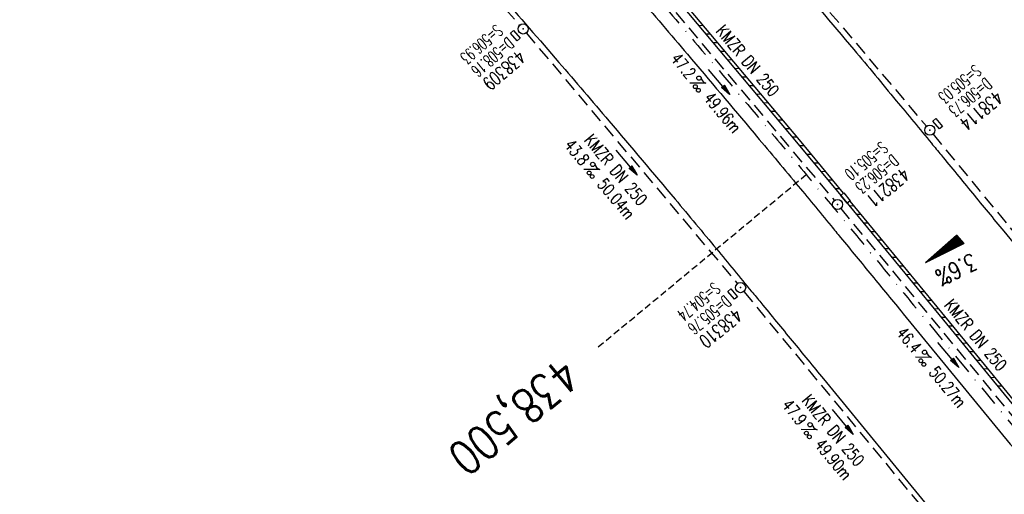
# Model space of a CAD drawing. Extents: x 459406 to 461721, y 413308 to 423218.
# Tile 269 of 276: x 459757 to 459903, y 422572 to 422643. Entities that reach past the tile are written whole.
import ezdxf
from ezdxf.enums import TextEntityAlignment as Align

# ---------------------------------------------------------------- set-up
doc = ezdxf.new("R2010")
doc.units = 0
doc.header["$LTSCALE"] = 2
doc.header["$MEASUREMENT"] = 0
for name, pattern in [('AUSGEZOGEN', [0]), ('GESTRICH-X2', [1.5, 1, -0.5]), ('GESTRICHELT', [0.75, 0.5, -0.25]), ('STRICHPT-X3', [3, 1.5, -0.75, 0, -0.75])]:
    doc.linetypes.add(name, pattern=pattern)
doc.layers.get('0').update_dxf_attribs({"linetype": 'AUSGEZOGEN'})
for name, color, linetype in [('ACHSE', 1, 'STRICHPT-X3'), ('FBR', 8, 'CONTINUOUS'), ('GEF', 7, 'AUSGEZOGEN'), ('HEKTOM', 1, 'GESTRICHELT'), ('KANAL', 7, 'GESTRICH-X2'), ('PFEIL', 7, 'CONTINUOUS'), ('RINNE', 200, 'CONTINUOUS'), ('SCHACHTNR', 6, 'CONTINUOUS'), ('SCHSYMBOL', 7, 'AUSGEZOGEN'), ('TEXTO', 4, 'CONTINUOUS'), ('TEXTU', 4, 'CONTINUOUS')]:
    doc.layers.add(name, color=color, linetype=linetype)
doc.styles.add('ROMANS', font='romans.shx', dxfattribs={"width": 0.8})

# ---------------------------------------------------------------- blocks, each defined once
blk = doc.blocks.new('GST')
at = {"color": 0}
blk.add_circle((0, 0), 0.75, dxfattribs=at)
blk.add_point((0, 0), dxfattribs=at)
blk = doc.blocks.new('13')
blk.add_lwpolyline([(0.76, 1.22), (-0.75, 1.22), (-0.75, 1.8), (0.76, 1.8)], close=True)
at = {"rotation": 180}
blk.add_blockref('GST', (0, 0), dxfattribs=at)
blk = doc.blocks.new('17')
blk.add_lwpolyline([(-0.76, -1.22), (0.75, -1.22), (0.75, -1.8), (-0.76, -1.8)], close=True)
blk.add_blockref('GST', (0, 0))
blk = doc.blocks.new('PROM')
blk.add_line((1.57, 1.82), (0.02, 0.02))
for centre, radius in [((0.32, 1.51), 0.317), ((0.94, 0.29), 0.283), ((1.64, 0.29), 0.283)]:
    blk.add_circle(centre, radius)
blk.add_arc((0.99, 2.68), 1.03, 239.1414, 303.3549)
blk = doc.blocks.new('PFEIL2')
at = {"color": 0}
for p, q in [((0.88, 0), (-2.4, -0.01)), ((0.88, -0.27), (0.88, 0.28)), ((0.88, 0.28), (2.43, 0.01)), ((0.91, 0.27), (0.88, 0.26)), ((0.97, 0.26), (0.88, 0.25)), ((1.02, 0.25), (0.88, 0.23)), ((1.07, 0.24), (0.88, 0.21)), ((1.13, 0.23), (0.88, 0.19)), ((1.18, 0.22), (0.88, 0.17)), ((1.24, 0.21), (0.88, 0.15)), ((1.29, 0.21), (0.88, 0.14)), ((1.34, 0.2), (0.88, 0.12)), ((1.4, 0.19), (0.88, 0.1)), ((1.45, 0.18), (0.88, 0.08)), ((1.51, 0.17), (0.88, 0.06)), ((1.56, 0.16), (0.88, 0.04)), ((1.61, 0.15), (0.88, 0.02)), ((1.67, 0.14), (0.88, 0.01)), ((1.72, 0.13), (0.88, -0.01)), ((1.78, 0.12), (0.88, -0.03)), ((1.83, 0.11), (0.88, -0.05)), ((1.88, 0.1), (0.88, -0.07)), ((1.94, 0.09), (0.88, -0.09)), ((2.05, 0.08), (0.88, -0.12)), ((1.99, 0.08), (0.88, -0.11)), ((2.1, 0.07), (0.88, -0.14)), ((2.15, 0.06), (0.88, -0.16)), ((2.21, 0.05), (0.88, -0.18)), ((2.26, 0.04), (0.88, -0.2)), ((2.32, 0.03), (0.88, -0.22)), ((2.37, 0.02), (0.88, -0.23)), ((2.42, 0.01), (0.88, -0.25)), ((2.43, 0.01), (0.88, -0.27))]:
    blk.add_line(p, q, dxfattribs=at)
blk = doc.blocks.new('*X8')
at = {"color": 0}
for p, q in [((725.83, 193.84), (727.44, 195.45)), ((725.83, 193.85), (727.43, 195.45)), ((725.83, 193.86), (727.42, 195.45)), ((725.83, 193.87), (727.41, 195.45)), ((725.83, 193.88), (727.4, 195.45)), ((725.83, 193.89), (727.39, 195.45)), ((725.83, 193.9), (727.38, 195.45)), ((725.83, 193.91), (727.37, 195.45)), ((725.83, 193.91), (727.37, 195.45)), ((725.83, 193.92), (727.36, 195.45)), ((725.83, 193.93), (727.35, 195.45)), ((725.83, 193.94), (727.34, 195.45)), ((725.83, 193.95), (727.33, 195.45)), ((725.83, 193.96), (727.32, 195.45)), ((725.83, 193.97), (727.31, 195.45)), ((725.83, 193.98), (727.3, 195.45)), ((725.83, 193.99), (727.29, 195.45)), ((725.83, 193.99), (727.29, 195.45)), ((725.83, 194), (727.28, 195.45)), ((725.83, 194.01), (727.27, 195.45)), ((725.83, 194.02), (727.26, 195.45)), ((725.83, 194.03), (727.25, 195.45)), ((725.83, 194.04), (727.24, 195.45)), ((725.83, 194.05), (727.23, 195.45)), ((725.83, 194.06), (727.22, 195.45)), ((725.83, 194.06), (727.21, 195.45)), ((725.83, 194.07), (727.21, 195.45)), ((725.83, 194.08), (727.2, 195.45)), ((725.83, 194.09), (727.19, 195.45)), ((725.83, 194.1), (727.18, 195.45)), ((725.83, 194.11), (727.17, 195.45)), ((725.83, 194.12), (727.16, 195.45)), ((725.83, 194.13), (727.15, 195.45)), ((725.83, 194.14), (727.14, 195.45)), ((725.83, 194.14), (727.14, 195.45)), ((725.83, 194.15), (727.13, 195.45)), ((725.83, 194.16), (727.12, 195.45)), ((725.83, 194.17), (727.11, 195.45)), ((725.83, 194.18), (727.1, 195.45)), ((725.83, 194.19), (727.09, 195.45)), ((725.83, 194.2), (727.08, 195.45)), ((725.83, 194.21), (727.07, 195.45)), ((725.83, 194.21), (727.06, 195.45)), ((725.83, 194.22), (727.06, 195.45)), ((725.83, 194.23), (727.05, 195.45)), ((725.83, 194.24), (727.04, 195.45)), ((725.83, 194.25), (727.03, 195.45)), ((725.83, 194.26), (727.02, 195.45)), ((725.83, 194.27), (727.01, 195.45)), ((725.83, 194.28), (727, 195.45)), ((725.83, 194.29), (726.99, 195.45)), ((725.83, 194.29), (726.99, 195.45)), ((725.83, 194.3), (726.98, 195.45)), ((725.83, 194.31), (726.97, 195.45)), ((725.83, 194.32), (726.96, 195.45)), ((725.83, 194.33), (726.95, 195.45)), ((725.83, 194.34), (726.94, 195.45)), ((725.83, 194.35), (726.93, 195.45)), ((725.83, 194.36), (726.92, 195.45)), ((725.83, 194.37), (726.91, 195.45)), ((725.83, 194.37), (726.91, 195.45)), ((725.83, 194.38), (726.9, 195.45)), ((725.83, 194.39), (726.89, 195.45)), ((725.83, 194.4), (726.88, 195.45)), ((725.83, 194.41), (726.87, 195.45)), ((725.83, 194.42), (726.86, 195.45)), ((725.83, 194.43), (726.85, 195.45)), ((725.83, 194.44), (726.84, 195.45)), ((725.83, 194.44), (726.83, 195.45)), ((725.83, 194.45), (726.83, 195.45)), ((725.83, 194.46), (726.82, 195.45)), ((725.83, 194.47), (726.81, 195.45)), ((725.83, 194.48), (726.8, 195.45)), ((725.83, 194.49), (726.79, 195.45)), ((725.83, 194.5), (726.78, 195.45)), ((725.83, 194.51), (726.77, 195.45)), ((725.83, 194.52), (726.76, 195.45)), ((725.83, 194.52), (726.76, 195.45)), ((725.83, 194.53), (726.75, 195.45)), ((725.83, 194.54), (726.74, 195.45)), ((725.83, 194.55), (726.73, 195.45)), ((725.83, 194.56), (726.72, 195.45)), ((725.83, 194.57), (726.71, 195.45)), ((725.83, 194.58), (726.7, 195.45)), ((725.83, 194.59), (726.69, 195.45)), ((725.83, 194.59), (726.68, 195.45)), ((725.83, 194.6), (726.68, 195.45)), ((725.83, 194.61), (726.67, 195.45)), ((725.83, 194.62), (726.66, 195.45)), ((725.83, 194.63), (726.65, 195.45)), ((725.83, 194.64), (726.64, 195.45)), ((725.83, 194.65), (726.63, 195.45)), ((725.83, 194.66), (726.62, 195.45)), ((725.83, 194.67), (726.61, 195.45)), ((725.83, 194.67), (726.61, 195.45)), ((725.83, 194.68), (726.6, 195.45)), ((725.83, 194.69), (726.59, 195.45)), ((725.83, 194.7), (726.58, 195.45)), ((725.83, 194.71), (726.57, 195.45)), ((725.83, 194.72), (726.56, 195.45)), ((725.83, 194.73), (726.55, 195.45)), ((725.83, 194.74), (726.54, 195.45)), ((725.83, 194.75), (726.53, 195.45)), ((725.83, 194.75), (726.53, 195.45)), ((725.83, 194.76), (726.52, 195.45)), ((725.83, 194.77), (726.51, 195.45)), ((725.83, 194.78), (726.5, 195.45)), ((725.83, 194.79), (726.49, 195.45)), ((725.83, 194.8), (726.48, 195.45)), ((725.83, 194.81), (726.47, 195.45)), ((725.83, 194.82), (726.46, 195.45)), ((725.83, 194.82), (726.45, 195.45)), ((725.83, 194.83), (726.45, 195.45)), ((725.83, 194.84), (726.44, 195.45)), ((725.83, 194.85), (726.43, 195.45)), ((725.83, 194.86), (726.42, 195.45)), ((725.83, 194.87), (726.41, 195.45)), ((725.83, 194.88), (726.4, 195.45)), ((725.83, 194.89), (726.39, 195.45)), ((725.83, 194.9), (726.38, 195.45)), ((725.83, 194.9), (726.38, 195.45)), ((725.83, 194.91), (726.37, 195.45)), ((725.83, 194.92), (726.36, 195.45)), ((725.83, 194.93), (726.35, 195.45)), ((725.83, 194.94), (726.34, 195.45)), ((725.83, 194.95), (726.33, 195.45)), ((725.83, 194.96), (726.32, 195.45)), ((725.83, 194.97), (726.31, 195.45)), ((725.83, 194.98), (726.3, 195.45)), ((725.83, 194.98), (726.3, 195.45)), ((725.83, 194.99), (726.29, 195.45)), ((725.83, 195), (726.28, 195.45)), ((725.83, 195.01), (726.27, 195.45)), ((725.83, 195.02), (726.26, 195.45)), ((725.83, 195.03), (726.25, 195.45)), ((725.83, 195.04), (726.24, 195.45)), ((725.83, 195.05), (726.23, 195.45)), ((725.83, 195.05), (726.22, 195.45)), ((725.83, 195.06), (726.22, 195.45)), ((725.83, 195.07), (726.21, 195.45)), ((725.83, 195.08), (726.2, 195.45)), ((725.83, 195.09), (726.19, 195.45)), ((725.83, 195.1), (726.18, 195.45)), ((725.83, 195.11), (726.17, 195.45)), ((725.83, 195.12), (726.16, 195.45)), ((725.83, 195.13), (726.15, 195.45)), ((725.83, 195.13), (726.15, 195.45)), ((725.83, 195.14), (726.14, 195.45)), ((725.83, 195.15), (726.13, 195.45)), ((725.83, 195.16), (726.12, 195.45)), ((725.83, 195.17), (726.11, 195.45)), ((725.83, 195.18), (726.1, 195.45)), ((725.83, 195.19), (726.09, 195.45)), ((725.83, 195.2), (726.08, 195.45)), ((725.83, 195.2), (726.07, 195.45)), ((725.83, 195.21), (726.07, 195.45)), ((725.83, 195.22), (726.06, 195.45)), ((725.83, 195.23), (726.05, 195.45)), ((725.83, 195.24), (726.04, 195.45)), ((725.83, 195.25), (726.03, 195.45)), ((725.83, 195.26), (726.02, 195.45)), ((725.83, 195.27), (726.01, 195.45)), ((725.83, 195.28), (726, 195.45)), ((725.83, 195.28), (726, 195.45)), ((725.83, 195.29), (725.99, 195.45)), ((725.83, 195.3), (725.98, 195.45)), ((725.83, 195.31), (725.97, 195.45)), ((725.83, 195.32), (725.96, 195.45)), ((725.83, 195.33), (725.95, 195.45)), ((725.83, 195.34), (725.94, 195.45)), ((725.83, 195.35), (725.93, 195.45)), ((725.83, 195.36), (725.92, 195.45)), ((725.83, 195.36), (725.92, 195.45)), ((725.83, 195.37), (725.91, 195.45)), ((725.83, 195.38), (725.9, 195.45)), ((725.83, 195.39), (725.89, 195.45)), ((725.83, 195.4), (725.88, 195.45)), ((725.83, 195.41), (725.87, 195.45)), ((725.83, 195.42), (725.86, 195.45)), ((725.83, 195.43), (725.85, 195.45)), ((725.83, 195.43), (725.84, 195.45)), ((725.83, 195.44), (725.84, 195.45)), ((725.83, 193.83), (727.43, 195.43)), ((725.83, 193.82), (727.43, 195.42)), ((725.83, 193.81), (727.43, 195.41)), ((725.83, 193.8), (727.42, 195.4)), ((725.83, 193.79), (727.42, 195.38)), ((725.83, 193.78), (727.42, 195.37)), ((725.83, 193.77), (727.41, 195.36)), ((725.83, 193.76), (727.41, 195.35)), ((725.83, 193.76), (727.41, 195.34)), ((725.83, 193.75), (727.4, 195.32)), ((725.83, 193.74), (727.4, 195.31)), ((725.83, 193.73), (727.4, 195.3)), ((725.83, 193.72), (727.4, 195.29)), ((725.83, 193.71), (727.39, 195.28)), ((725.83, 193.7), (727.39, 195.26)), ((725.83, 193.69), (727.39, 195.25)), ((725.83, 193.68), (727.38, 195.24)), ((725.83, 193.68), (727.38, 195.23)), ((725.83, 193.67), (727.38, 195.22)), ((725.83, 193.66), (727.37, 195.2)), ((725.83, 193.65), (727.37, 195.19)), ((725.83, 193.64), (727.37, 195.18)), ((725.83, 193.63), (727.36, 195.17)), ((725.83, 193.62), (727.36, 195.16)), ((725.83, 193.61), (727.36, 195.14)), ((725.83, 193.61), (727.35, 195.13)), ((725.83, 193.6), (727.35, 195.12)), ((725.83, 193.59), (727.35, 195.11)), ((725.83, 193.58), (727.34, 195.1)), ((725.83, 193.57), (727.34, 195.08)), ((725.83, 193.56), (727.34, 195.07)), ((725.83, 193.55), (727.34, 195.06)), ((725.83, 193.54), (727.33, 195.05)), ((725.83, 193.53), (727.33, 195.04)), ((725.83, 193.53), (727.33, 195.02)), ((725.83, 193.52), (727.32, 195.01)), ((725.83, 193.51), (727.32, 195)), ((725.83, 193.5), (727.32, 194.99)), ((725.83, 193.49), (727.31, 194.98)), ((725.83, 193.48), (727.31, 194.96)), ((725.83, 193.47), (727.31, 194.95)), ((725.83, 193.46), (727.3, 194.94)), ((725.83, 193.45), (727.3, 194.93)), ((725.83, 193.45), (727.3, 194.92)), ((725.83, 193.44), (727.29, 194.91)), ((725.83, 193.43), (727.29, 194.89)), ((725.83, 193.42), (727.29, 194.88)), ((725.83, 193.41), (727.29, 194.87)), ((725.83, 193.4), (727.28, 194.86)), ((725.83, 193.39), (727.28, 194.85)), ((725.83, 193.38), (727.28, 194.83)), ((725.83, 193.38), (727.27, 194.82)), ((725.83, 193.37), (727.27, 194.81)), ((725.83, 193.36), (727.27, 194.8)), ((725.83, 193.35), (727.26, 194.79)), ((725.83, 193.34), (727.26, 194.77)), ((725.83, 193.33), (727.26, 194.76)), ((725.83, 193.32), (727.25, 194.75)), ((725.83, 193.31), (727.25, 194.74)), ((725.83, 193.3), (727.25, 194.73)), ((725.83, 193.3), (727.24, 194.71)), ((725.83, 193.29), (727.24, 194.7)), ((725.83, 193.28), (727.24, 194.69)), ((725.83, 193.27), (727.23, 194.68)), ((725.83, 193.26), (727.23, 194.67)), ((725.83, 193.25), (727.23, 194.65)), ((725.83, 193.24), (727.23, 194.64)), ((725.83, 193.23), (727.22, 194.63)), ((725.83, 193.22), (727.22, 194.62)), ((725.83, 193.22), (727.22, 194.61)), ((725.83, 193.21), (727.21, 194.59)), ((725.83, 193.2), (727.21, 194.58)), ((725.83, 193.19), (727.21, 194.57)), ((725.83, 193.18), (727.2, 194.56)), ((725.83, 193.17), (727.2, 194.55)), ((725.83, 193.16), (727.2, 194.53)), ((725.83, 193.15), (727.19, 194.52)), ((725.83, 193.15), (727.19, 194.51)), ((725.83, 193.14), (727.19, 194.5)), ((725.83, 193.13), (727.18, 194.49)), ((725.83, 193.12), (727.18, 194.47)), ((725.83, 193.11), (727.18, 194.46)), ((725.83, 193.1), (727.17, 194.45)), ((725.83, 193.09), (727.17, 194.44)), ((725.83, 193.08), (727.17, 194.43)), ((725.83, 193.07), (727.17, 194.41)), ((725.83, 193.07), (727.16, 194.4)), ((725.83, 193.06), (727.16, 194.39)), ((725.83, 193.05), (727.16, 194.38)), ((725.83, 193.04), (727.15, 194.37)), ((725.83, 193.03), (727.15, 194.35)), ((725.83, 193.02), (727.15, 194.34)), ((725.83, 193.01), (727.14, 194.33)), ((725.83, 193), (727.14, 194.32)), ((725.83, 193), (727.14, 194.31)), ((725.83, 192.99), (727.13, 194.29)), ((725.83, 192.98), (727.13, 194.28)), ((725.83, 192.97), (727.13, 194.27)), ((725.83, 192.96), (727.12, 194.26)), ((725.83, 192.95), (727.12, 194.25)), ((725.83, 192.94), (727.12, 194.23)), ((725.83, 192.93), (727.11, 194.22)), ((725.83, 192.92), (727.11, 194.21)), ((725.83, 192.92), (727.11, 194.2)), ((725.83, 192.91), (727.11, 194.19)), ((725.83, 192.9), (727.1, 194.17)), ((725.83, 192.89), (727.1, 194.16)), ((725.83, 192.88), (727.1, 194.15)), ((725.83, 192.87), (727.09, 194.14)), ((725.83, 192.86), (727.09, 194.13)), ((725.83, 192.85), (727.09, 194.11)), ((725.83, 192.84), (727.08, 194.1)), ((725.83, 192.84), (727.08, 194.09)), ((725.83, 192.83), (727.08, 194.08)), ((725.83, 192.82), (727.07, 194.07)), ((725.83, 192.81), (727.07, 194.05)), ((725.83, 192.8), (727.07, 194.04)), ((725.83, 192.79), (727.06, 194.03)), ((725.83, 192.78), (727.06, 194.02)), ((725.83, 192.77), (727.06, 194.01)), ((725.83, 192.77), (727.05, 193.99)), ((725.83, 192.76), (727.05, 193.98)), ((725.83, 192.75), (727.05, 193.97)), ((725.83, 192.74), (727.05, 193.96)), ((725.83, 192.73), (727.04, 193.95)), ((725.83, 192.72), (727.04, 193.93)), ((725.83, 192.71), (727.04, 193.92)), ((725.83, 192.7), (727.03, 193.91)), ((725.83, 192.69), (727.03, 193.9)), ((725.83, 192.69), (727.03, 193.89)), ((725.83, 192.68), (727.02, 193.87)), ((725.83, 192.67), (727.02, 193.86)), ((725.83, 192.66), (727.02, 193.85)), ((725.83, 192.65), (727.01, 193.84)), ((725.83, 192.64), (727.01, 193.83)), ((725.83, 192.63), (727.01, 193.81)), ((725.83, 192.62), (727, 193.8)), ((725.83, 192.62), (727, 193.79)), ((725.83, 192.61), (727, 193.78)), ((725.83, 192.6), (726.99, 193.77)), ((725.83, 192.59), (726.99, 193.75)), ((725.83, 192.58), (726.99, 193.74)), ((725.83, 192.57), (726.99, 193.73)), ((725.83, 192.56), (726.98, 193.72)), ((725.83, 192.55), (726.98, 193.71)), ((725.83, 192.54), (726.98, 193.69)), ((725.83, 192.54), (726.97, 193.68)), ((725.83, 192.53), (726.97, 193.67)), ((725.83, 192.52), (726.97, 193.66)), ((725.83, 192.51), (726.96, 193.65)), ((725.83, 192.5), (726.96, 193.63)), ((725.83, 192.49), (726.96, 193.62)), ((725.83, 192.48), (726.95, 193.61)), ((725.83, 192.47), (726.95, 193.6)), ((725.83, 192.46), (726.95, 193.59)), ((725.83, 192.46), (726.94, 193.57)), ((725.83, 192.45), (726.94, 193.56)), ((725.83, 192.44), (726.94, 193.55)), ((725.83, 192.43), (726.94, 193.54)), ((725.83, 192.42), (726.93, 193.53)), ((725.83, 192.41), (726.93, 193.51)), ((725.83, 192.4), (726.93, 193.5)), ((725.83, 192.39), (726.92, 193.49)), ((725.83, 192.39), (726.92, 193.48)), ((725.83, 192.38), (726.92, 193.47)), ((725.83, 192.37), (726.91, 193.45)), ((725.83, 192.36), (726.91, 193.44)), ((725.83, 192.35), (726.91, 193.43)), ((725.83, 192.34), (726.9, 193.42)), ((725.83, 192.33), (726.9, 193.41)), ((725.83, 192.32), (726.9, 193.39)), ((725.83, 192.31), (726.89, 193.38)), ((725.83, 192.31), (726.89, 193.37)), ((725.83, 192.3), (726.89, 193.36)), ((725.83, 192.29), (726.88, 193.35)), ((725.83, 192.28), (726.88, 193.33)), ((725.83, 192.27), (726.88, 193.32)), ((725.83, 192.26), (726.88, 193.31)), ((725.83, 192.25), (726.87, 193.3)), ((725.83, 192.24), (726.87, 193.29)), ((725.83, 192.24), (726.87, 193.27)), ((725.83, 192.23), (726.86, 193.26)), ((725.83, 192.22), (726.86, 193.25)), ((725.83, 192.21), (726.86, 193.24)), ((725.83, 192.2), (726.85, 193.23)), ((725.83, 192.19), (726.85, 193.21)), ((725.83, 192.18), (726.85, 193.2)), ((725.83, 192.17), (726.84, 193.19)), ((725.83, 192.16), (726.84, 193.18)), ((725.83, 192.16), (726.84, 193.17)), ((725.83, 192.15), (726.83, 193.15)), ((725.83, 192.14), (726.83, 193.14)), ((725.83, 192.13), (726.83, 193.13)), ((725.83, 192.12), (726.82, 193.12)), ((725.83, 192.11), (726.82, 193.11)), ((725.83, 192.1), (726.82, 193.09)), ((725.83, 192.09), (726.82, 193.08)), ((725.83, 192.08), (726.81, 193.07)), ((725.83, 192.08), (726.81, 193.06)), ((725.83, 192.07), (726.81, 193.05)), ((725.83, 192.06), (726.8, 193.03)), ((725.83, 192.05), (726.8, 193.02)), ((725.83, 192.04), (726.8, 193.01)), ((725.83, 192.03), (726.79, 193)), ((725.83, 192.02), (726.79, 192.99)), ((725.83, 192.01), (726.79, 192.97)), ((725.83, 192.01), (726.78, 192.96)), ((725.83, 192), (726.78, 192.95)), ((725.83, 191.99), (726.78, 192.94)), ((725.83, 191.98), (726.77, 192.93)), ((725.83, 191.97), (726.77, 192.91)), ((725.83, 191.96), (726.77, 192.9)), ((725.83, 191.95), (726.76, 192.89)), ((725.83, 191.94), (726.76, 192.88)), ((725.83, 191.93), (726.76, 192.87)), ((725.83, 191.93), (726.76, 192.85)), ((725.83, 191.92), (726.75, 192.84)), ((725.83, 191.91), (726.75, 192.83)), ((725.83, 191.9), (726.75, 192.82)), ((725.83, 191.89), (726.74, 192.81)), ((725.83, 191.88), (726.74, 192.79)), ((725.83, 191.87), (726.74, 192.78)), ((725.83, 191.86), (726.73, 192.77)), ((725.83, 191.85), (726.73, 192.76)), ((725.83, 191.85), (726.73, 192.75)), ((725.83, 191.84), (726.72, 192.73)), ((725.83, 191.83), (726.72, 192.72)), ((725.83, 191.82), (726.72, 192.71)), ((725.83, 191.81), (726.71, 192.7)), ((725.83, 191.8), (726.71, 192.69)), ((725.83, 191.79), (726.71, 192.67)), ((725.83, 191.78), (726.7, 192.66)), ((725.83, 191.78), (726.7, 192.65)), ((725.83, 191.77), (726.7, 192.64)), ((725.83, 191.76), (726.7, 192.63)), ((725.83, 191.75), (726.69, 192.61)), ((725.83, 191.74), (726.69, 192.6)), ((725.83, 191.73), (726.69, 192.59)), ((725.83, 191.72), (726.68, 192.58)), ((725.83, 191.71), (726.68, 192.57)), ((725.83, 191.7), (726.68, 192.55)), ((725.83, 191.7), (726.67, 192.54)), ((725.83, 191.69), (726.67, 192.53)), ((725.83, 191.68), (726.67, 192.52)), ((725.83, 191.67), (726.66, 192.51)), ((725.83, 191.66), (726.66, 192.49)), ((725.83, 191.65), (726.66, 192.48)), ((725.83, 191.64), (726.65, 192.47)), ((725.83, 191.63), (726.65, 192.46)), ((725.83, 191.63), (726.65, 192.45)), ((725.83, 191.62), (726.64, 192.43)), ((725.83, 191.61), (726.64, 192.42)), ((725.83, 191.6), (726.64, 192.41)), ((725.83, 191.59), (726.64, 192.4)), ((725.83, 191.58), (726.63, 192.39)), ((725.83, 191.57), (726.63, 192.37)), ((725.83, 191.56), (726.63, 192.36)), ((725.83, 191.55), (726.62, 192.35)), ((725.83, 191.55), (726.62, 192.34)), ((725.83, 191.54), (726.62, 192.33)), ((725.83, 191.53), (726.61, 192.31)), ((725.83, 191.52), (726.61, 192.3)), ((725.83, 191.51), (726.61, 192.29)), ((725.83, 191.5), (726.6, 192.28)), ((725.83, 191.49), (726.6, 192.27)), ((725.83, 191.48), (726.6, 192.25)), ((725.83, 191.47), (726.59, 192.24)), ((725.83, 191.47), (726.59, 192.23)), ((725.83, 191.46), (726.59, 192.22)), ((725.83, 191.45), (726.59, 192.21)), ((725.83, 191.44), (726.58, 192.19)), ((725.83, 191.43), (726.58, 192.18)), ((725.83, 191.42), (726.58, 192.17)), ((725.83, 191.41), (726.57, 192.16)), ((725.83, 191.4), (726.57, 192.15)), ((725.83, 191.4), (726.57, 192.13)), ((725.83, 191.39), (726.56, 192.12)), ((725.83, 191.38), (726.56, 192.11)), ((725.83, 191.37), (726.56, 192.1)), ((725.83, 191.36), (726.55, 192.09)), ((725.83, 191.35), (726.55, 192.07)), ((725.83, 191.34), (726.55, 192.06)), ((725.83, 191.33), (726.54, 192.05)), ((725.83, 191.32), (726.54, 192.04)), ((725.83, 191.32), (726.54, 192.03)), ((725.83, 191.31), (726.53, 192.01)), ((725.83, 191.3), (726.53, 192)), ((725.83, 191.29), (726.53, 191.99)), ((725.83, 191.28), (726.53, 191.98)), ((725.83, 191.27), (726.52, 191.97)), ((725.83, 191.26), (726.52, 191.95)), ((725.83, 191.25), (726.52, 191.94)), ((725.83, 191.25), (726.51, 191.93)), ((725.83, 191.24), (726.51, 191.92)), ((725.83, 191.23), (726.51, 191.91)), ((725.83, 191.22), (726.5, 191.89)), ((725.83, 191.21), (726.5, 191.88)), ((725.83, 191.2), (726.5, 191.87)), ((725.83, 191.19), (726.49, 191.86)), ((725.83, 191.18), (726.49, 191.85)), ((725.83, 191.17), (726.49, 191.84)), ((725.83, 191.17), (726.48, 191.82)), ((725.83, 191.16), (726.48, 191.81)), ((725.83, 191.15), (726.48, 191.8)), ((725.83, 191.14), (726.47, 191.79)), ((725.83, 191.13), (726.47, 191.78)), ((725.83, 191.12), (726.47, 191.76)), ((725.83, 191.11), (726.47, 191.75)), ((725.83, 191.1), (726.46, 191.74)), ((725.83, 191.09), (726.46, 191.73)), ((725.83, 191.09), (726.46, 191.72)), ((725.83, 191.08), (726.45, 191.7)), ((725.83, 191.07), (726.45, 191.69)), ((725.83, 191.06), (726.45, 191.68)), ((725.83, 191.05), (726.44, 191.67)), ((725.83, 191.04), (726.44, 191.66)), ((725.83, 191.03), (726.44, 191.64)), ((725.83, 191.02), (726.43, 191.63)), ((725.83, 191.02), (726.43, 191.62)), ((725.83, 191.01), (726.43, 191.61)), ((725.83, 191), (726.42, 191.6)), ((725.83, 190.99), (726.42, 191.58)), ((725.83, 190.98), (726.42, 191.57)), ((725.83, 190.97), (726.41, 191.56)), ((725.83, 190.96), (726.41, 191.55)), ((725.83, 190.95), (726.41, 191.54)), ((725.83, 190.94), (726.41, 191.52)), ((725.83, 190.94), (726.4, 191.51)), ((725.83, 190.93), (726.4, 191.5)), ((725.83, 190.92), (726.4, 191.49)), ((725.83, 190.91), (726.39, 191.48)), ((725.83, 190.9), (726.39, 191.46)), ((725.83, 190.89), (726.39, 191.45)), ((725.83, 190.88), (726.38, 191.44)), ((725.83, 190.87), (726.38, 191.43)), ((725.83, 190.87), (726.38, 191.42)), ((725.83, 190.86), (726.37, 191.4)), ((725.83, 190.85), (726.37, 191.39)), ((725.83, 190.84), (726.37, 191.38)), ((725.83, 190.83), (726.36, 191.37)), ((725.83, 190.82), (726.36, 191.36)), ((725.83, 190.81), (726.36, 191.34)), ((725.83, 190.8), (726.35, 191.33)), ((725.83, 190.79), (726.35, 191.32)), ((725.83, 190.79), (726.35, 191.31)), ((725.83, 190.78), (726.35, 191.3)), ((725.83, 190.77), (726.34, 191.28)), ((725.83, 190.76), (726.34, 191.27)), ((725.83, 190.75), (726.34, 191.26)), ((725.83, 190.74), (726.33, 191.25)), ((725.83, 190.73), (726.33, 191.24)), ((725.83, 190.72), (726.33, 191.22)), ((725.83, 190.71), (726.32, 191.21)), ((725.83, 190.71), (726.32, 191.2)), ((725.83, 190.7), (726.32, 191.19)), ((725.83, 190.69), (726.31, 191.18)), ((725.83, 190.68), (726.31, 191.16)), ((725.83, 190.67), (726.31, 191.15)), ((725.83, 190.66), (726.3, 191.14)), ((725.83, 190.65), (726.3, 191.13)), ((725.83, 190.64), (726.3, 191.12)), ((725.83, 190.64), (726.29, 191.1)), ((725.83, 190.63), (726.29, 191.09)), ((725.83, 190.62), (726.29, 191.08)), ((725.83, 190.61), (726.29, 191.07)), ((725.83, 190.6), (726.28, 191.06)), ((725.83, 190.59), (726.28, 191.04)), ((725.83, 190.58), (726.28, 191.03)), ((725.83, 190.57), (726.27, 191.02)), ((725.83, 190.56), (726.27, 191.01)), ((725.83, 190.56), (726.27, 191)), ((725.83, 190.55), (726.26, 190.98)), ((725.83, 190.54), (726.26, 190.97)), ((725.83, 190.53), (726.26, 190.96)), ((725.83, 190.52), (726.25, 190.95)), ((725.83, 190.51), (726.25, 190.94)), ((725.83, 190.5), (726.25, 190.92)), ((725.83, 190.49), (726.24, 190.91)), ((725.83, 190.48), (726.24, 190.9)), ((725.83, 190.48), (726.24, 190.89)), ((725.83, 190.47), (726.24, 190.88)), ((725.83, 190.46), (726.23, 190.86)), ((725.83, 190.45), (726.23, 190.85)), ((725.83, 190.44), (726.23, 190.84)), ((725.83, 190.43), (726.22, 190.83)), ((725.83, 190.42), (726.22, 190.82)), ((725.83, 190.41), (726.22, 190.8)), ((725.83, 190.41), (726.21, 190.79)), ((725.83, 190.4), (726.21, 190.78)), ((725.83, 190.39), (726.21, 190.77)), ((725.83, 190.38), (726.2, 190.76)), ((725.83, 190.37), (726.2, 190.74)), ((725.83, 190.36), (726.2, 190.73)), ((725.83, 190.35), (726.19, 190.72)), ((725.83, 190.34), (726.19, 190.71)), ((725.83, 190.33), (726.19, 190.7)), ((725.83, 190.33), (726.18, 190.68)), ((725.83, 190.32), (726.18, 190.67)), ((725.83, 190.31), (726.18, 190.66)), ((725.83, 190.3), (726.18, 190.65)), ((725.83, 190.29), (726.17, 190.64)), ((725.83, 190.28), (726.17, 190.62)), ((725.83, 190.27), (726.17, 190.61)), ((725.83, 190.26), (726.16, 190.6)), ((725.83, 190.26), (726.16, 190.59)), ((725.83, 190.25), (726.16, 190.58)), ((725.83, 190.24), (726.15, 190.56)), ((725.83, 190.23), (726.15, 190.55)), ((725.83, 190.22), (726.15, 190.54)), ((725.83, 190.21), (726.14, 190.53)), ((725.83, 190.2), (726.14, 190.52)), ((725.83, 190.19), (726.14, 190.5)), ((725.83, 190.18), (726.13, 190.49)), ((725.83, 190.18), (726.13, 190.48)), ((725.83, 190.17), (726.13, 190.47)), ((725.83, 190.16), (726.12, 190.46)), ((725.83, 190.15), (726.12, 190.44)), ((725.83, 190.14), (726.12, 190.43)), ((725.83, 190.13), (726.12, 190.42)), ((725.83, 190.12), (726.11, 190.41)), ((725.83, 190.11), (726.11, 190.4)), ((725.83, 190.1), (726.11, 190.38)), ((725.83, 190.1), (726.1, 190.37)), ((725.83, 190.09), (726.1, 190.36)), ((725.83, 190.08), (726.1, 190.35)), ((725.83, 190.07), (726.09, 190.34)), ((725.83, 190.06), (726.09, 190.32)), ((725.83, 190.05), (726.09, 190.31)), ((725.83, 190.04), (726.08, 190.3)), ((725.83, 190.03), (726.08, 190.29)), ((725.83, 190.03), (726.08, 190.28)), ((725.83, 190.02), (726.07, 190.26)), ((725.83, 190.01), (726.07, 190.25)), ((725.83, 190), (726.07, 190.24)), ((725.83, 189.99), (726.06, 190.23)), ((725.83, 189.98), (726.06, 190.22)), ((725.83, 189.97), (726.06, 190.2)), ((725.83, 189.96), (726.06, 190.19)), ((725.83, 189.95), (726.05, 190.18)), ((725.83, 189.95), (726.05, 190.17)), ((725.83, 189.94), (726.05, 190.16)), ((725.83, 189.93), (726.04, 190.14)), ((725.83, 189.92), (726.04, 190.13)), ((725.83, 189.91), (726.04, 190.12)), ((725.83, 189.9), (726.03, 190.11)), ((725.83, 189.89), (726.03, 190.1)), ((725.83, 189.88), (726.03, 190.08)), ((725.83, 189.88), (726.02, 190.07)), ((725.83, 189.87), (726.02, 190.06)), ((725.83, 189.86), (726.02, 190.05)), ((725.83, 189.85), (726.01, 190.04)), ((725.83, 189.84), (726.01, 190.02)), ((725.83, 189.83), (726.01, 190.01)), ((725.83, 189.82), (726, 190)), ((725.83, 189.81), (726, 189.99)), ((725.83, 189.8), (726, 189.98)), ((725.83, 189.8), (726, 189.96)), ((725.83, 189.79), (725.99, 189.95)), ((725.83, 189.78), (725.99, 189.94)), ((725.83, 189.77), (725.99, 189.93)), ((725.83, 189.76), (725.98, 189.92)), ((725.83, 189.75), (725.98, 189.9)), ((725.83, 189.74), (725.98, 189.89)), ((725.83, 189.73), (725.97, 189.88)), ((725.83, 189.72), (725.97, 189.87)), ((725.83, 189.72), (725.97, 189.86)), ((725.83, 189.71), (725.96, 189.84)), ((725.83, 189.7), (725.96, 189.83)), ((725.83, 189.69), (725.96, 189.82)), ((725.83, 189.68), (725.95, 189.81)), ((725.83, 189.67), (725.95, 189.8)), ((725.83, 189.66), (725.95, 189.78)), ((725.83, 189.65), (725.94, 189.77)), ((725.83, 189.65), (725.94, 189.76)), ((725.83, 189.64), (725.94, 189.75)), ((725.83, 189.63), (725.94, 189.74)), ((725.83, 189.62), (725.93, 189.72)), ((725.83, 189.61), (725.93, 189.71)), ((725.83, 189.6), (725.93, 189.7)), ((725.83, 189.59), (725.92, 189.69)), ((725.83, 189.58), (725.92, 189.68)), ((725.83, 189.57), (725.92, 189.66)), ((725.83, 189.57), (725.91, 189.65)), ((725.83, 189.56), (725.91, 189.64)), ((725.83, 189.55), (725.91, 189.63)), ((725.83, 189.54), (725.9, 189.62)), ((725.83, 189.53), (725.9, 189.6)), ((725.83, 189.52), (725.9, 189.59)), ((725.83, 189.51), (725.89, 189.58)), ((725.83, 189.5), (725.89, 189.57)), ((725.83, 189.49), (725.89, 189.56)), ((725.83, 189.49), (725.89, 189.54)), ((725.83, 189.48), (725.88, 189.53)), ((725.83, 189.47), (725.88, 189.52)), ((725.83, 189.46), (725.88, 189.51)), ((725.83, 189.45), (725.87, 189.5)), ((725.83, 189.44), (725.87, 189.48)), ((725.83, 189.43), (725.87, 189.47)), ((725.83, 189.42), (725.86, 189.46)), ((725.83, 189.42), (725.86, 189.45)), ((725.83, 189.41), (725.86, 189.44)), ((725.83, 189.4), (725.85, 189.42)), ((725.83, 189.39), (725.85, 189.41)), ((725.83, 189.38), (725.85, 189.4)), ((725.83, 189.37), (725.84, 189.39)), ((725.83, 189.36), (725.84, 189.38)), ((725.83, 189.35), (725.84, 189.36)), ((725.83, 189.34), (725.83, 189.35)), ((725.83, 189.34), (725.83, 189.34))]:
    blk.add_line(p, q, dxfattribs=at)
blk = doc.blocks.new('GEF')
at = {"color": 0}
for p, q in [((0.01, 0.02), (0.01, 6.15)), ((1.62, 6.15), (0.01, 0.02)), ((0.01, 6.15), (1.62, 6.15))]:
    blk.add_line(p, q, dxfattribs=at)
blk.add_blockref('*X8', (-725.82, -189.3), dxfattribs=at)

msp = doc.modelspace()

# ---------------------------------------------------------------- linework, layer by layer
at = {"layer": 'ACHSE', "flags": 128}
msp.add_lwpolyline([(459426.66, 423071.8), (459434.7, 423063.96, 0.000009), (459443.64, 423055.23, -0.000014), (459452.58, 423046.49), (459470.47, 423029.03), (459488.36, 423011.57, 0.000028), (459497.3, 423002.83, -0.000019), (459506.25, 422994.1, -0.00001), (459515.19, 422985.37, 0.00001), (459524.14, 422976.64, 0.000005), (459533.08, 422967.9, -0.000014), (459542.03, 422959.17), (459559.91, 422941.71), (459577.8, 422924.24, 0.000014), (459586.74, 422915.51, -0.000007), (459595.69, 422906.78, -0.000007), (459604.63, 422898.05, 0.000014), (459613.58, 422889.31), (459631.47, 422871.85), (459649.35, 422854.38), (459667.24, 422836.92), (459685.13, 422819.45, 0.000014), (459694.07, 422810.72, -0.000007), (459703.02, 422801.99), (459720.91, 422784.53, 0.000016), (459724.89, 422780.63, -0.000005), (459728.88, 422776.74, -0.000854), (459731.57, 422774.11, -0.000319), (459738.76, 422767.03, -0.002071), (459745.75, 422760.08, -0.001348), (459756.42, 422749.33, -0.001735), (459764.66, 422740.93, -0.001541), (459773.86, 422731.42, -0.001535), (459782.49, 422722.39, -0.001533), (459791.08, 422713.29, -0.001538), (459799.62, 422704.14, -0.001542), (459808.08, 422694.96, -0.001544), (459816.48, 422685.73, -0.001539), (459824.84, 422676.42, -0.001534), (459833.15, 422667.06, -0.001539), (459841.38, 422657.67, -0.001538), (459850.2, 422647.48, -0.001798), (459857.69, 422638.72, -0.001274), (459867.54, 422627.04, -0.002004), (459873.76, 422619.57, -0.000175), (459878.95, 422613.28, -0.000644), (459880.36, 422611.57, -0.000005), (459885, 422605.91, 0.000011), (459889.63, 422600.26), (459905.49, 422580.93, -0.000007), (459913.42, 422571.26, 0.000013), (459921.34, 422561.6), (459937.2, 422542.27), (459953.05, 422522.94, -0.000013), (459960.98, 422513.28, 0.000013), (459968.91, 422503.61), (459984.76, 422484.28), (460000.62, 422464.95), (460016.47, 422445.62, -0.000013), (460024.4, 422435.96, 0.000013), (460032.33, 422426.29), (460048.18, 422406.97), (460064.04, 422387.64), (460079.89, 422368.31, -0.000013), (460087.82, 422358.64, 0.000013), (460095.75, 422348.98), (460111.6, 422329.65), (460127.46, 422310.32, -0.000007), (460128.88, 422308.58, -0.000001), (460143.31, 422290.99, -0.000002), (460151.24, 422281.32, 0.000015), (460159.17, 422271.66), (460175.02, 422252.33), (460190.88, 422233, -0.000013), (460198.81, 422223.34, 0.000013), (460206.73, 422213.67), (460222.59, 422194.34), (460238.44, 422175.01), (460254.3, 422155.68, -0.000013), (460262.23, 422146.02, 0.000006), (460270.15, 422136.35, 0.000006), (460286.01, 422117.03, -0.000004), (460301.86, 422097.7, -0.000002), (460317.72, 422078.37, 0.000003), (460333.57, 422059.04, 0.000003), (460349.43, 422039.71, -0.000003), (460365.28, 422020.38, -0.000003), (460381.14, 422001.05, 0.000002), (460396.99, 421981.72, 0.000004), (460412.85, 421962.39, -0.000004), (460428.7, 421943.06, -0.00001), (460444.56, 421923.73, 0.000007), (460460.41, 421904.4, 0.000007), (460476.27, 421885.08, -0.000009), (460492.12, 421865.75, -0.000004), (460500.05, 421856.08, 0.000013), (460507.98, 421846.42), (460523.83, 421827.09), (460539.69, 421807.76, -0.000013), (460547.61, 421798.09, 0.000013), (460555.54, 421788.43), (460571.4, 421769.1), (460587.25, 421749.77, -0.000006), (460593.29, 421742.41, -0.000005), (460600.58, 421733.52, -0.000221), (460600.79, 421733.26, -0.00002), (460603.1, 421730.44, -0.001396), (460609.31, 421722.81, -0.000905), (460618.83, 421711.01, -0.001598), (460625.68, 421702.42, -0.001252), (460634.36, 421691.41, -0.001248), (460642.05, 421681.57, -0.001247), (460649.7, 421671.67, -0.001249), (460657.3, 421661.73, -0.001252), (460664.84, 421651.78, -0.001254), (460672.33, 421641.77, -0.001254), (460679.77, 421631.73, -0.001248), (460687.16, 421621.65, -0.001247), (460694.51, 421611.53, -0.001248), (460701.8, 421601.38, -0.001248), (460709.04, 421591.19, -0.001255), (460716.23, 421580.97, -0.001255), (460723.37, 421570.71, -0.001253), (460730.46, 421560.4, -0.001254), (460737.49, 421550.08, -0.001245), (460744.47, 421539.73, -0.001241), (460751.41, 421529.31, -0.001249), (460758.31, 421518.84, -0.001258), (460765.12, 421508.4, -0.001258), (460771.86, 421497.94, -0.001248), (460778.61, 421487.36, -0.001243), (460785.3, 421476.76, -0.00125), (460791.9, 421466.18, -0.001256), (460798.46, 421455.55, -0.001254), (460804.97, 421444.87, -0.00125), (460811.43, 421434.16, -0.001251), (460817.84, 421423.43, -0.001246), (460824.18, 421412.67, -0.001245), (460830.48, 421401.87, -0.001251), (460836.73, 421391.03, -0.001252), (460842.91, 421380.18, -0.001256), (460849.04, 421369.28, -0.001256), (460855.12, 421358.36, -0.001246), (460861.13, 421347.43, -0.001241), (460867.11, 421336.42, -0.001247), (460873.04, 421325.39, -0.001253), (460878.89, 421314.37, -0.001261), (460884.68, 421303.32, -0.001257), (460890.44, 421292.2, -0.001248), (460896.13, 421281.06, -0.00125), (460901.76, 421269.91, -0.001246), (460907.35, 421258.72, -0.001246), (460912.87, 421247.52, -0.001249), (460918.33, 421236.28, -0.001248), (460923.75, 421225.01, -0.001253), (460929.1, 421213.72, -0.001251), (460934.41, 421202.39, -0.001254), (460939.65, 421191.04, -0.001255), (460944.83, 421179.67, -0.001251), (460949.96, 421168.27, -0.001252), (460955.03, 421156.85, -0.001247), (460960.05, 421145.4, -0.001247), (460965, 421133.92, -0.001248), (460969.9, 421122.43, -0.001246), (460974.75, 421110.9, -0.001255), (460979.54, 421099.33, -0.00126), (460984.26, 421087.78, -0.001252), (460988.91, 421076.22, -0.001243), (460993.53, 421064.56, -0.001243), (460998.11, 421052.87, -0.001254), (461002.58, 421041.26, -0.001259), (461007, 421029.6, -0.001252), (461011.39, 421017.86, -0.001245), (461015.72, 421006.11, -0.001249), (461019.97, 420994.38, -0.00125), (461024.17, 420982.61, -0.001249), (461028.31, 420970.81, -0.00125), (461032.39, 420959.01, -0.001248), (461036.42, 420947.16, -0.001254), (461040.39, 420935.29, -0.001259), (461044.29, 420923.43, -0.001252), (461048.13, 420911.58, -0.001245), (461051.92, 420899.63, -0.001244), (461055.66, 420887.66, -0.001252), (461059.32, 420875.75, -0.001256), (461062.91, 420863.81, -0.001249), (461066.47, 420851.79, -0.001248), (461069.97, 420839.76, -0.001254), (461073.39, 420827.77, -0.001253), (461076.75, 420815.75, -0.001249), (461080.06, 420803.67, -0.001247), (461083.31, 420791.58, -0.001252), (461086.49, 420779.52, -0.001251), (461089.61, 420767.44, -0.001245), (461092.68, 420755.29, -0.001248), (461095.69, 420743.15, -0.001251), (461098.63, 420731.01, -0.001257), (461101.69, 420718.09, -0.001425), (461104.33, 420706.67, -0.001081), (461107.66, 420691.93, -0.001652), (461109.79, 420682.28, -0.000251), (461111.91, 420672.48, -0.000696), (461112.67, 420668.95, -0.000002), (461114.48, 420660.43, -0.000008), (461115.03, 420657.83), (461120.24, 420633.38), (461125.45, 420608.93), (461130.65, 420584.48), (461135.85, 420560.02, -0.000004), (461138.46, 420547.8, 0.000004), (461141.06, 420535.57), (461146.27, 420511.12), (461151.47, 420486.67), (461161.88, 420437.76)], format="xyb", dxfattribs=at)
at = {"layer": 'FBR', "flags": 128}
for points in [[(460260.68, 422144.75, 0.000006), (460268.61, 422135.09, 0.000006), (460284.46, 422115.76, -0.000004), (460300.32, 422096.43, -0.000002), (460316.17, 422077.1, 0.000003), (460332.03, 422057.77, 0.000003), (460347.88, 422038.44, -0.000003), (460363.74, 422019.11, -0.000003), (460379.59, 421999.78, 0.000002), (460395.45, 421980.45, 0.000004), (460411.3, 421961.12, -0.000004), (460427.16, 421941.79, -0.000003)], [(460156.65, 422301.93, -0.000002), (460164.58, 422292.26, 0.000015)], [(460141.77, 422289.72, -0.000002), (460149.69, 422280.06, 0.000015)], [(459803.66, 422725.1, -0.001538), (459812.27, 422715.87, -0.001542), (459820.8, 422706.61, -0.001544), (459829.27, 422697.3, -0.001539), (459837.71, 422687.91, -0.001534), (459846.09, 422678.47, -0.001539), (459854.39, 422669, -0.001538), (459863.28, 422658.73, -0.001798), (459870.84, 422649.88, -0.001274), (459880.76, 422638.13, -0.002004), (459887.06, 422630.55, -0.000175), (459892.26, 422624.25, -0.000644), (459893.7, 422622.51, -0.000005), (459898.33, 422616.85, 0.000011), (459902.97, 422611.2), (459918.83, 422591.87, -0.000007), (459926.75, 422582.2, 0.000013), (459934.68, 422572.54)], [(459781.04, 422721.01, -0.001533), (459789.62, 422711.93, -0.001538), (459798.15, 422702.78, -0.001542), (459806.6, 422693.61, -0.001544), (459814.99, 422684.39, -0.001539), (459823.35, 422675.08, -0.001534), (459831.65, 422665.73, -0.001539), (459839.87, 422656.36, -0.001538), (459848.69, 422646.18, -0.001798), (459856.16, 422637.43, -0.001274), (459866.01, 422625.75, -0.002004), (459872.22, 422618.3, -0.000175), (459877.41, 422612.01, -0.000644), (459878.81, 422610.3, -0.000005), (459883.45, 422604.64, 0.000011), (459888.09, 422598.99), (459903.94, 422579.66, -0.000007), (459911.87, 422570, 0.000013), (459919.8, 422560.33)], [(459966.39, 422533.88, -0.000013), (459974.32, 422524.22, 0.000013), (459982.25, 422514.55)], [(459951.51, 422521.67, -0.000013), (459959.44, 422512.01, 0.000013), (459967.36, 422502.34)]]:
    msp.add_lwpolyline(points, format="xyb", dxfattribs=at)
at = {"layer": 'FBR'}
for points in [[(460129.98, 422280.05, -0.000002), (460137.9, 422270.38, 0.000015)], [(459761.43, 422719.46, -0.001535), (459769.99, 422710.51, -0.001533), (459778.5, 422701.49, -0.001538), (459786.97, 422692.41, -0.001542), (459795.35, 422683.31, -0.001544), (459803.68, 422674.16, -0.001539), (459811.98, 422664.93, -0.001534), (459820.22, 422655.64, -0.001539), (459828.37, 422646.34, -0.001538), (459837.13, 422636.23, -0.001798), (459844.53, 422627.56, -0.001274), (459854.33, 422615.95, -0.002004), (459860.46, 422608.59, -0.000175), (459865.64, 422602.3, -0.000644), (459867.02, 422600.63, -0.000005), (459871.66, 422594.97, 0.000011), (459876.3, 422589.32), (459892.15, 422569.99, -0.000007), (459900.08, 422560.32, 0.000013), (459908.01, 422550.66)], [(459939.72, 422512, -0.000013), (459947.64, 422502.34, 0.000013), (459955.57, 422492.67)]]:
    msp.add_lwpolyline(points, format="xyb", dxfattribs=at)
at = {"layer": 'HEKTOM'}
msp.add_line((459873.75, 422619.56), (459842.97, 422594.03), dxfattribs=at)
at = {"layer": 'KANAL'}
for p, q in [((459799.53, 422677.91), (459831.34, 422641.72)), ((459859.81, 422664.25), (459891.53, 422626.75)), ((459846.69, 422652.81), (459877.91, 422615.75)), ((459832.31, 422640.59), (459863.56, 422603.44)), ((459892.5, 422625.59), (459923.06, 422588.47)), ((459878.84, 422614.59), (459909.91, 422576.97)), ((459864.5, 422602.28), (459895.31, 422564.94))]:
    msp.add_line(p, q, dxfattribs=at)
at = {"layer": 'RINNE'}
for p, q in [((459857.78, 422641.72), (459858.45, 422641.7)), ((459858.85, 422640.44), (459859.52, 422640.43)), ((459859.92, 422639.17), (459860.59, 422639.16)), ((459860.99, 422637.9), (459861.65, 422637.89)), ((459862.06, 422636.63), (459862.72, 422636.61)), ((459863.13, 422635.36), (459863.79, 422635.34)), ((459864.2, 422634.08), (459864.86, 422634.07)), ((459865.26, 422632.81), (459865.93, 422632.8)), ((459866.33, 422631.54), (459867, 422631.53)), ((459867.4, 422630.27), (459868.07, 422630.25)), ((459868.47, 422629), (459869.14, 422628.98)), ((459869.54, 422627.72), (459870.2, 422627.71)), ((459870.61, 422626.45), (459871.27, 422626.44)), ((459871.68, 422625.18), (459872.34, 422625.17)), ((459872.74, 422623.91), (459873.4, 422623.89)), ((459873.79, 422622.64), (459874.44, 422622.62)), ((459874.83, 422621.36), (459875.49, 422621.35)), ((459875.88, 422620.09), (459876.54, 422620.08)), ((459876.93, 422618.82), (459877.59, 422618.81)), ((459877.98, 422617.55), (459878.64, 422617.54)), ((459880.08, 422615.01), (459880.74, 422614.99)), ((459881.13, 422613.73), (459881.79, 422613.72)), ((459882.18, 422612.46), (459882.84, 422612.45)), ((459883.23, 422611.19), (459883.89, 422611.18)), ((459884.28, 422609.92), (459884.93, 422609.91)), ((459885.32, 422608.65), (459885.98, 422608.63)), ((459886.37, 422607.38), (459887.03, 422607.36)), ((459887.42, 422606.1), (459888.08, 422606.09)), ((459888.47, 422604.83), (459889.13, 422604.82)), ((459889.51, 422603.56), (459890.17, 422603.55)), ((459890.55, 422602.29), (459891.21, 422602.28)), ((459891.6, 422601.02), (459892.25, 422601)), ((459892.64, 422599.75), (459893.3, 422599.73)), ((459893.68, 422598.47), (459894.34, 422598.46)), ((459894.73, 422597.2), (459895.38, 422597.19)), ((459895.77, 422595.93), (459896.43, 422595.92)), ((459896.81, 422594.66), (459897.47, 422594.65)), ((459897.85, 422593.39), (459898.51, 422593.37)), ((459898.9, 422592.12), (459899.56, 422592.1)), ((459899.94, 422590.85), (459900.6, 422590.83)), ((459900.98, 422589.57), (459901.64, 422589.56)), ((459902.03, 422588.3), (459902.69, 422588.29))]:
    msp.add_line(p, q, dxfattribs=at)
for points in [[(459787.44, 422720.22), (459805.27, 422701.05), (459813.82, 422691.7), (459822.68, 422681.89), (459839.89, 422662.49), (459840.46, 422661.85), (459847.1, 422654.22), (459855.27, 422644.71), (459872.32, 422624.42), (459879.33, 422615.91), (459887.65, 422605.84), (459895.2, 422596.63), (459903.04, 422587.06), (459911.22, 422577.09), (459918.18, 422568.6), (459927.18, 422557.62), (459935.7, 422547.23), (459942.44, 422539.09)], [(459848, 422653.94), (459855.65, 422645.03), (459872.7, 422624.74), (459879.22, 422616.83)], [(459880.18, 422615.67), (459888.03, 422606.15), (459895.58, 422596.94), (459903.43, 422587.38), (459911.13, 422577.99)]]:
    msp.add_lwpolyline(points, dxfattribs=at)

# ---------------------------------------------------------------- block references
at = {"layer": 'GEF', "rotation": 311.2920252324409}
msp.add_blockref('GEF', (459891.36, 422606.57), dxfattribs=at)
at = {"layer": 'PFEIL'}
for p, rotation in [((459860.84, 422633.33), 310.0931), ((459847.17, 422621.37), 310.0408), ((459894.75, 422592.9), 309.5209), ((459879.14, 422582.97), 309.5246)]:
    msp.add_blockref('PFEIL2', p, dxfattribs=dict(at, rotation=rotation))
at = {"layer": 'SCHSYMBOL'}
for name, p, rotation in [('17', (459831.84, 422641.17), 310.888), ('13', (459892.02, 422626.18), 309.4695999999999), ('13', (459878.38, 422615.17), 309.4745), ('17', (459864.03, 422602.85), 309.4635)]:
    msp.add_blockref(name, p, dxfattribs=dict(at, rotation=rotation))
at = {"layer": 'TEXTU'}
for p, rotation in [((459856.5, 422633.16), 310.0931), ((459840.78, 422620.38), 310.0408), ((459889.88, 422592.56), 309.5209), ((459872.94, 422581.83), 309.5246)]:
    msp.add_blockref('PROM', p, dxfattribs=dict(at, rotation=rotation))

# ---------------------------------------------------------------- texts
at = {"layer": 'GEF', "style": 'ROMANS', "width": 0.8}
msp.add_text('3.6%%%', height=2.5, rotation=206.56, dxfattribs=at).set_placement((459898.25, 422608.04))
at = {"layer": 'HEKTOM', "style": 'ROMANS', "width": 0.8}
msp.add_text('438,500', height=5, rotation=219.6532, dxfattribs=at).set_placement((459837.53, 422592.78))
at = {"layer": 'SCHACHTNR', "style": 'ROMANS'}
for s, height, rotation, width, p in [('S=506.93', 1.8, 220.888, 0.6, (459827.84, 422641.94)), ('D=508.16', 1.8, 220.888, 0.6, (459829.5, 422640.06)), ('438309', 2, 220.888, 0.7, (459831.12, 422638.16)), ('S=505.03', 1.8, 219.4696, 0.6, (459898.68, 422635.98)), ('D=506.73', 1.8, 219.4696, 0.6, (459900.24, 422634.04)), ('438114', 2, 219.4696, 0.7, (459901.83, 422632.14)), ('S=505.10', 1.8, 219.4745, 0.6, (459884.84, 422624.61)), ('D=506.23', 1.8, 219.4745, 0.6, (459886.44, 422622.68)), ('438211', 2, 219.4745, 0.7, (459888.03, 422620.74)), ('S=504.74', 1.8, 219.4635, 0.6, (459860.06, 422603.75)), ('D=505.76', 1.8, 219.4635, 0.6, (459861.66, 422601.81)), ('438310', 2, 219.4635, 0.7, (459863.25, 422599.88))]:
    msp.add_text(s, height=height, rotation=rotation, dxfattribs=dict(at, width=width)).set_placement(p)
at = {"layer": 'TEXTO', "style": 'ROMANS', "width": 0.75}
for rotation, p in [(310.0931, (459864.4, 422635.89)), (310.0408, (459844.89, 422619.72)), (309.5209, (459898.13, 422595.27)), (309.5246, (459877.04, 422581.14))]:
    msp.add_text('KMZR DN 250', height=1.8, rotation=rotation, dxfattribs=at).set_placement(p, align=Align.CENTER)
at = {"layer": 'TEXTU', "style": 'ROMANS', "width": 0.75}
for s, rotation, p in [('47.2', 310.0931, (459853.56, 422636.68)), ('49.96m', 310.0931, (459858.44, 422630.86)), ('43.8', 310.0408, (459837.82, 422623.88)), ('50.04m', 310.0408, (459842.7, 422618.1)), ('46.4', 309.5209, (459886.97, 422596.08)), ('50.27m', 309.5209, (459891.78, 422590.24)), ('47.9', 309.5246, (459870.02, 422585.37)), ('49.90m', 309.5246, (459874.86, 422579.52))]:
    msp.add_text(s, height=1.8, rotation=rotation, dxfattribs=at).set_placement(p)

doc.saveas('drawing.dxf')
